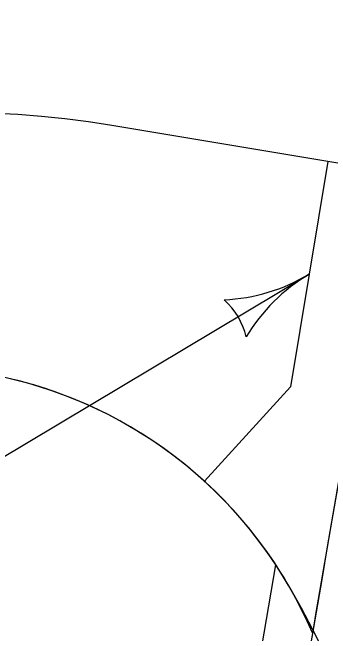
# Model space of a CAD drawing. Extents: x 14104283 to 14120882, y 8635219 to 8671666.
# Drawn here: x 14107857.1 to 14107896.9, y 8639837.6 to 8639915.4 of the extents above; entities that cross this region are included whole.
import ezdxf

# ---------------------------------------------------------------- set-up
doc = ezdxf.new("R2010")
doc.units = 0
for name, color, linetype in [('Alignment', 7, 'Continuous'), ('dsnPaintPlaceEdgeLineRightWhite', 7, 'Continuous'), ('dsnPaintPlaceStopLineWhite', 7, 'Continuous'), ('dsnShadingPaved', 7, 'Continuous'), ('dsnStdLabel', 7, 'Continuous'), ('dsnStgShadingPrevPav', 7, 'Continuous')]:
    doc.layers.add(name, color=color, linetype=linetype)

msp = doc.modelspace()

# ---------------------------------------------------------------- linework, layer by layer
at = {"layer": 'Alignment'}
msp.add_line((14107947.868, 8639888.177), (14107869.515, 8639901.217), dxfattribs=at)
msp.add_arc((14107849.815, 8639782.845), 120, 80.55105, 167.60317, dxfattribs=at)
at = {"layer": 'dsnPaintPlaceEdgeLineRightWhite'}
for centre, radius, start, end in [((14107844.068, 8639815.999), 55, 29.80904, 80.19795), ((14107770.315, 8639773.744), 140, 351.32599, 29.80904)]:
    msp.add_arc(centre, radius, start, end, dxfattribs=at)
at = {"layer": 'dsnPaintPlaceStopLineWhite'}
for p in [(14107896.563, 8639896.716), (14107881.095, 8639856.668)]:
    msp.add_line(p, (14107891.867, 8639868.499), dxfattribs=at)
at = {"layer": 'dsnShadingPaved'}
for centre, radius, start, end in [((14107844.068, 8639815.999), 55, 29.80904, 80.19795), ((14107770.315, 8639773.744), 140, 351.32599, 29.80904)]:
    msp.add_arc(centre, radius, start, end, dxfattribs=at)
at = {"layer": 'dsnStdLabel'}
msp.add_line((14107832.178, 8639845.532), (14107894.215, 8639882.608), dxfattribs=at)
for centre, radius, start, end in [((14107882.442, 8639902.307), 22.95, 272.79261, 300.86392), ((14107905.988, 8639862.908), 22.95, 120.86377, 148.93503), ((14107877.698, 8639872.737), 8.863, 13.12959, 48.59804)]:
    msp.add_arc(centre, radius, start, end, dxfattribs=at)
at = {"layer": 'dsnStgShadingPrevPav'}
for centre, radius, start, end in [((14098576.761, 8641447.78), 9456, 348.4493429, 351.6728455), ((14098576.761, 8641447.78), 9468, 347.8072551, 351.6728455), ((14098576.761, 8641447.78), 9468, 348.1945818, 351.6728455), ((14098576.761, 8641447.78), 9488, 348.2025245, 351.6728455), ((14098576.761, 8641447.78), 9488, 348.2025245, 351.6728455), ((14098576.761, 8641447.78), 9512, 348.1761969, 351.6535365), ((14098576.761, 8641447.78), 9512, 348.2120116, 351.6535365), ((14098576.761, 8641447.78), 9456, 350.1957015, 351.2368195), ((14107844.068, 8639815.999), 55, 23.10271, 78.75662), ((14098576.761, 8641447.78), 9450, 348.2207777, 350.242299), ((14107844.068, 8639815.999), 55, 23.10271, 33.27529)]:
    msp.add_arc(centre, radius, start, end, dxfattribs=at)

doc.saveas('drawing.dxf')
